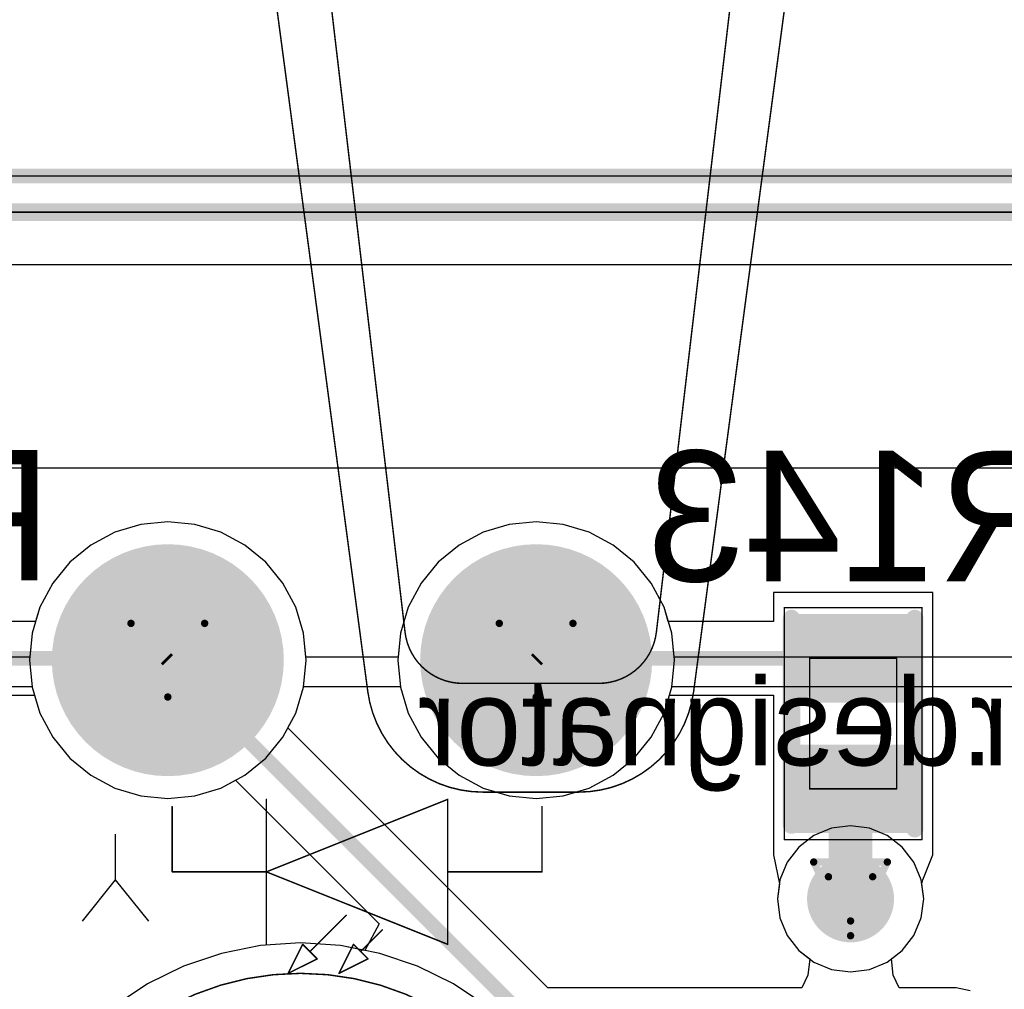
# Model space of a CAD drawing. Header units: millimetres. Extents: x 138 to 555, y 26 to 334.
# Tile 381 of 656: x 173.17 to 179.96, y 305.9 to 312.59. Entities that reach past the tile are written whole.
import ezdxf

# ---------------------------------------------------------------- set-up
doc = ezdxf.new("R2010")
doc.units = ezdxf.units.MM
for name, color, linetype in [('BottomLayer', 5, 'Continuous'), ('BottomOverlay', 54, 'Continuous'), ('BottomPaste', 16, 'Continuous'), ('BottomSolder', 6, 'Continuous'), ('DrillDrawing', 1, 'Continuous'), ('KeepOutLayer', 6, 'Continuous'), ('Mechanical21', 56, 'Continuous'), ('Mechanical27', 56, 'Continuous'), ('Mechanical30', 56, 'Continuous'), ('MidLayer1', 16, 'Continuous'), ('MidLayer2', 76, 'Continuous'), ('MidLayer3', 90, 'Continuous'), ('MidLayer4', 156, 'Continuous'), ('MultiLayer', 9, 'Continuous'), ('PadHoleLayer', 156, 'Continuous'), ('TopLayer', 1, 'Continuous'), ('TopOverlay', 2, 'Continuous'), ('TopSolder', 216, 'Continuous'), ('ViaHoleLayer', 16, 'Continuous')]:
    doc.layers.add(name, color=color, linetype=linetype)

# ---------------------------------------------------------------- blocks, each defined once
blk = doc.blocks.new('CON_SAMTEC_ERF8_030_070_L_DV_TR_MOD_B2123A_504')
at = {"layer": 'Mechanical27', "const_width": 0.00999998}
blk.add_lwpolyline([(-69.99999969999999, -20.00000064), (-69.99999969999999, 20.00000064)], dxfattribs=at)
at = {"layer": 'TopOverlay', "const_width": 0.11999976}
blk.add_lwpolyline([(-69.99999969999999, -20.00000064), (-69.99999969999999, 20.00000064)], dxfattribs=at)
blk = doc.blocks.new('R0402_B_727')
at = {"layer": 'BottomLayer'}
for points in [[(-0.7049973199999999, 0.3499993), (-0.7049973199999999, -0.3499993), (-0.19500088, 0.3499993), (-0.19500088, -0.3499993)], [(0.19500088, 0.3499993), (0.19500088, -0.3499993), (0.7049973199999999, 0.3499993), (0.7049973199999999, -0.3499993)]]:
    blk.add_solid(points, dxfattribs=at)
at = {"layer": 'BottomOverlay', "const_width": 0.11999976}
for points in [[(0.72499982, 0.42500042), (-0.72499982, 0.42500042)], [(0.7000011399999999, -0.42500042), (-0.72499982, -0.42500042)]]:
    blk.add_lwpolyline(points, dxfattribs=at)
at = {"layer": 'BottomOverlay', "const_width": 0.05999988}
for points in [[(-0.7549997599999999, 0.42500042, 1), (-0.69499988, 0.42500042, 1)], [(0.69499988, 0.42500042, 1), (0.7549997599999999, 0.42500042, 1)], [(-0.7549997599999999, -0.42500042, 1), (-0.69499988, -0.42500042, 1)], [(0.6700012, -0.42500042, 1), (0.73000108, -0.42500042, 1)]]:
    blk.add_lwpolyline(points, format="xyb", close=True, dxfattribs=at)
at = {"layer": 'BottomPaste'}
for points in [[(-0.7049973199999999, 0.3499993), (-0.7049973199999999, -0.3499993), (-0.19500088, 0.3499993), (-0.19500088, -0.3499993)], [(0.19500088, 0.3499993), (0.19500088, -0.3499993), (0.7049973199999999, 0.3499993), (0.7049973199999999, -0.3499993)]]:
    blk.add_solid(points, dxfattribs=at)
at = {"layer": 'BottomSolder'}
for points in [[(-0.7549972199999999, 0.3999992), (-0.7549972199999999, -0.3999992), (-0.14500098, 0.3999992), (-0.14500098, -0.3999992)], [(0.14500098, 0.3999992), (0.14500098, -0.3999992), (0.7549972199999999, 0.3999992), (0.7549972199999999, -0.3999992)]]:
    blk.add_solid(points, dxfattribs=at)
at = {"layer": 'Mechanical21', "const_width": 0.00999998}
for points in [[(-0.80000094, -0.47500032), (-0.80000094, 0.47500032)], [(0.80000094, 0.47500032), (-0.80000094, 0.47500032)], [(0.80000094, -0.47500032), (0.80000094, 0.47500032)], [(0.80000094, -0.47500032), (-0.80000094, -0.47500032)]]:
    blk.add_lwpolyline(points, dxfattribs=at)
at = {"layer": 'Mechanical21', "const_width": 0.00499872}
for points in [[(-0.8025002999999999, 0.47500032, 1), (-0.7975015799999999, 0.47500032, 1)], [(-0.8025002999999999, 0.47500032, 1), (-0.7975015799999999, 0.47500032, 1)], [(0.7975015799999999, 0.47500032, 1), (0.8025002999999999, 0.47500032, 1)], [(0.7975015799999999, 0.47500032, 1), (0.8025002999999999, 0.47500032, 1)], [(-0.8025002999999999, -0.47500032, 1), (-0.7975015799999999, -0.47500032, 1)], [(-0.8025002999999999, -0.47500032, 1), (-0.7975015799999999, -0.47500032, 1)], [(0.7975015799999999, -0.47500032, 1), (0.8025002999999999, -0.47500032, 1)], [(0.7975015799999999, -0.47500032, 1), (0.8025002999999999, -0.47500032, 1)]]:
    blk.add_lwpolyline(points, format="xyb", close=True, dxfattribs=at)
at = {"layer": 'Mechanical30', "const_width": 0.00999998}
for points in [[(0.4499991, 0.2999994), (-0.4499991, 0.2999994)], [(-0.4499991, -0.2999994), (-0.4499991, 0.2999994)], [(0.4499991, -0.2999994), (0.4499991, 0.2999994)], [(0.4499991, -0.2999994), (-0.4499991, -0.2999994)]]:
    blk.add_lwpolyline(points, dxfattribs=at)
at = {"layer": 'Mechanical30', "const_width": 0.00499872}
for points in [[(-0.45249846, 0.2999994, 1), (-0.44749974, 0.2999994, 1)], [(-0.45249846, 0.2999994, 1), (-0.44749974, 0.2999994, 1)], [(0.44749974, 0.2999994, 1), (0.45249846, 0.2999994, 1)], [(0.44749974, 0.2999994, 1), (0.45249846, 0.2999994, 1)], [(-0.45249846, -0.2999994, 1), (-0.44749974, -0.2999994, 1)], [(-0.45249846, -0.2999994, 1), (-0.44749974, -0.2999994, 1)], [(0.44749974, -0.2999994, 1), (0.45249846, -0.2999994, 1)], [(0.44749974, -0.2999994, 1), (0.45249846, -0.2999994, 1)]]:
    blk.add_lwpolyline(points, format="xyb", close=True, dxfattribs=at)
blk = doc.blocks.new('CON_RJ45_YD_48F_01GYDXNL_LED_P_806')
at = {"layer": 'BottomLayer', "const_width": 0.7499985}
for points in [[(3.71499892, 3.34000094, 1), (4.46499996, 3.34000094, 1)], [(6.254998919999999, 3.34000094, 1), (7.004999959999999, 3.34000094, 1)]]:
    blk.add_lwpolyline(points, format="xyb", close=True, dxfattribs=at)
at = {"layer": 'BottomSolder', "const_width": 0.7999984}
for points in [[(3.69000024, 3.34000094, 1), (4.48999864, 3.34000094, 1)], [(6.23000024, 3.34000094, 1), (7.02999864, 3.34000094, 1)]]:
    blk.add_lwpolyline(points, format="xyb", close=True, dxfattribs=at)
at = {"layer": 'Mechanical27'}
for p, q in [((6.76147746, 5.13993638), (6.98999872, 4.85428544)), ((7.21852252, 5.13993638), (6.98999872, 4.85428544)), ((6.98999872, 4.85428544), (6.98999872, 4.54006712))]:
    blk.add_line(p, q, dxfattribs=at)
at = {"layer": 'Mechanical27', "const_width": 0.00999998}
for points in [[(5.449999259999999, 5.49999916), (5.249999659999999, 5.39999936)], [(5.449999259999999, 5.49999916), (5.349999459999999, 5.29999956)], [(5.800001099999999, 5.49999916), (5.59999896, 5.39999936)], [(5.800001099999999, 5.49999916), (5.69999876, 5.29999956)], [(5.349999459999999, 5.29999956), (5.249999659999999, 5.39999936)], [(5.69999876, 5.29999956), (5.59999896, 5.39999936)], [(4.70000076, 5.29999956), (4.70000076, 4.29999902)], [(5.9500008, 4.80000056), (4.70000076, 5.29999956)], [(5.29999956, 5.349999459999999), (5.149999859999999, 5.19999976)], [(5.649998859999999, 5.349999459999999), (5.39999936, 5.09999996)], [(5.9500008, 5.29999956), (5.9500008, 4.29999902)], [(4.70000076, 4.80000056), (4.04999952, 4.80000056)], [(4.04999952, 4.80000056), (4.04999952, 4.34999892)], [(5.9500008, 4.80000056), (4.70000076, 4.29999902)], [(6.5999995, 4.80000056), (5.9500008, 4.80000056)], [(6.5999995, 4.80000056), (6.5999995, 4.34999892)], [(4.45814958, 4.24999912), (3.79685042, 4.24999912)], [(3.00383956, 3.55551994), (2.06499968, -3.50000062)], [(6.190000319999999, -3.50000062), (5.25116044, 3.55551994)], [(4.59686914, 3.50000062), (3.65813086, 3.50000062)], [(3.26087994, 3.14682124), (2.47750076, -3.50000062)], [(5.77749924, -3.50000062), (4.994120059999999, 3.14682124)], [(16.59999982, 0), (-16.59999982, 0)]]:
    blk.add_lwpolyline(points, dxfattribs=at)
at = {"layer": 'Mechanical27', "const_width": 0.00499872}
for points in [[(5.4474999, 5.49999916, 1), (5.45249862, 5.49999916, 1)], [(5.4474999, 5.49999916, 1), (5.45249862, 5.49999916, 1)], [(5.79750174, 5.49999916, 1), (5.80250046, 5.49999916, 1)], [(5.79750174, 5.49999916, 1), (5.80250046, 5.49999916, 1)], [(5.2475003, 5.39999936, 1), (5.25249902, 5.39999936, 1)], [(5.2475003, 5.39999936, 1), (5.25249902, 5.39999936, 1)], [(5.5974996, 5.39999936, 1), (5.60249832, 5.39999936, 1)], [(5.5974996, 5.39999936, 1), (5.60249832, 5.39999936, 1)], [(4.6975014, 5.29999956, 1), (4.70250012, 5.29999956, 1)], [(4.6975014, 5.29999956, 1), (4.70250012, 5.29999956, 1)], [(5.2975002, 5.349999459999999, 1), (5.30249892, 5.349999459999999, 1)], [(5.3475001, 5.29999956, 1), (5.35249882, 5.29999956, 1)], [(5.3475001, 5.29999956, 1), (5.35249882, 5.29999956, 1)], [(5.647499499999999, 5.349999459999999, 1), (5.65249822, 5.349999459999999, 1)], [(5.6974994, 5.29999956, 1), (5.70249812, 5.29999956, 1)], [(5.6974994, 5.29999956, 1), (5.70249812, 5.29999956, 1)], [(5.94750144, 5.29999956, 1), (5.95250016, 5.29999956, 1)], [(5.1475005, 5.19999976, 1), (5.152499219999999, 5.19999976, 1)], [(5.3975, 5.09999996, 1), (5.40249872, 5.09999996, 1)], [(4.047500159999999, 4.80000056, 1), (4.05249888, 4.80000056, 1)], [(4.047500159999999, 4.80000056, 1), (4.05249888, 4.80000056, 1)], [(4.6975014, 4.80000056, 1), (4.70250012, 4.80000056, 1)], [(5.94750144, 4.80000056, 1), (5.95250016, 4.80000056, 1)], [(5.94750144, 4.80000056, 1), (5.95250016, 4.80000056, 1)], [(5.94750144, 4.80000056, 1), (5.95250016, 4.80000056, 1)], [(6.597500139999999, 4.80000056, 1), (6.60249886, 4.80000056, 1)], [(6.597500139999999, 4.80000056, 1), (6.60249886, 4.80000056, 1)], [(4.047500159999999, 4.34999892, 1), (4.05249888, 4.34999892, 1)], [(6.597500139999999, 4.34999892, 1), (6.60249886, 4.34999892, 1)], [(4.6975014, 4.29999902, 1), (4.70250012, 4.29999902, 1)], [(4.6975014, 4.29999902, 1), (4.70250012, 4.29999902, 1)], [(5.94750144, 4.29999902, 1), (5.95250016, 4.29999902, 1)], [(3.79435106, 4.25000166, 1), (3.79934978, 4.25000166, 1)], [(3.79435106, 4.24999912, 1), (3.79934978, 4.24999912, 1)], [(4.45565022, 4.24999912, 1), (4.46064894, 4.24999912, 1)], [(4.45565276, 4.25000166, 1), (4.46065148, 4.25000166, 1)], [(3.0013402, 3.55551994, 1), (3.00633892, 3.55551994, 1)], [(3.0013783, 3.55580696, 1), (3.00637702, 3.55580696, 1)], [(5.24862552, 3.55580696, 1), (5.25362424, 3.55580696, 1)], [(5.24866108, 3.55551994, 1), (5.253659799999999, 3.55551994, 1)], [(3.65562896, 3.49999808, 1), (3.66062768, 3.49999808, 1)], [(3.6556315, 3.50000062, 1), (3.66063022, 3.50000062, 1)], [(4.59436978, 3.50000062, 1), (4.5993685, 3.50000062, 1)], [(4.59436978, 3.49999808, 1), (4.5993685, 3.49999808, 1)], [(3.25836026, 3.1466663, 1), (3.26335898, 3.1466663, 1)], [(3.25838058, 3.14682124, 1), (3.2633793, 3.14682124, 1)], [(4.991620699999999, 3.14682124, 1), (4.99661942, 3.14682124, 1)], [(4.99163848, 3.1466663, 1), (4.996637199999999, 3.1466663, 1)]]:
    blk.add_lwpolyline(points, format="xyb", close=True, dxfattribs=at)
at = {"layer": 'Mechanical27', "const_width": 0.00999998}
for points in [[(3.00387766, 3.55580696, -0.3758752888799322), (3.79685042, 4.25000166)], [(4.458152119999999, 4.25000166, -0.3758752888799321), (5.25112488, 3.55580696)], [(3.26085962, 3.1466663, -0.3803637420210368), (3.65812832, 3.49999808)], [(4.59686914, 3.49999808, -0.380363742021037), (4.99413784, 3.1466663)]]:
    blk.add_lwpolyline(points, format="xyb", dxfattribs=at)
at = {"layer": 'MidLayer1', "const_width": 0.7499985}
for points in [[(3.71499892, 3.34000094, 1), (4.46499996, 3.34000094, 1)], [(6.254998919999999, 3.34000094, 1), (7.004999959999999, 3.34000094, 1)]]:
    blk.add_lwpolyline(points, format="xyb", close=True, dxfattribs=at)
at = {"layer": 'MidLayer2', "const_width": 0.7499985}
for points in [[(3.71499892, 3.34000094, 1), (4.46499996, 3.34000094, 1)], [(6.254998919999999, 3.34000094, 1), (7.004999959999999, 3.34000094, 1)]]:
    blk.add_lwpolyline(points, format="xyb", close=True, dxfattribs=at)
at = {"layer": 'MidLayer3', "const_width": 0.7499985}
for points in [[(3.71499892, 3.34000094, 1), (4.46499996, 3.34000094, 1)], [(6.254998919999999, 3.34000094, 1), (7.004999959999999, 3.34000094, 1)]]:
    blk.add_lwpolyline(points, format="xyb", close=True, dxfattribs=at)
at = {"layer": 'MidLayer4', "const_width": 0.7499985}
for points in [[(3.71499892, 3.34000094, 1), (4.46499996, 3.34000094, 1)], [(6.254998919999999, 3.34000094, 1), (7.004999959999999, 3.34000094, 1)]]:
    blk.add_lwpolyline(points, format="xyb", close=True, dxfattribs=at)
at = {"layer": 'MultiLayer'}
for points, const_width in [([(7.61499874, 7.400000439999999, 1), (3.81500126, 7.400000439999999, 1)], 0.00999998), ([(3.71499892, 3.34000094, 1), (4.46499996, 3.34000094, 1)], 0.7499985), ([(6.254998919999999, 3.34000094, 1), (7.004999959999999, 3.34000094, 1)], 0.7499985)]:
    blk.add_lwpolyline(points, format="xyb", close=True, dxfattribs=dict(at, const_width=const_width))
at = {"layer": 'PadHoleLayer', "const_width": 0.499999}
for points in [[(3.83999994, 3.34000094, 1), (4.33999894, 3.34000094, 1)], [(6.379999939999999, 3.34000094, 1), (6.879998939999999, 3.34000094, 1)]]:
    blk.add_lwpolyline(points, format="xyb", close=True, dxfattribs=at)
at = {"layer": 'TopLayer', "const_width": 0.7499985}
for points in [[(3.71499892, 3.34000094, 1), (4.46499996, 3.34000094, 1)], [(6.254998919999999, 3.34000094, 1), (7.004999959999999, 3.34000094, 1)]]:
    blk.add_lwpolyline(points, format="xyb", close=True, dxfattribs=at)
at = {"layer": 'TopSolder', "const_width": 0.7999984}
for points in [[(3.69000024, 3.34000094, 1), (4.48999864, 3.34000094, 1)], [(6.23000024, 3.34000094, 1), (7.02999864, 3.34000094, 1)]]:
    blk.add_lwpolyline(points, format="xyb", close=True, dxfattribs=at)

msp = doc.modelspace()

# ---------------------------------------------------------------- linework, layer by layer
at = {"layer": 'BottomLayer'}
for p, q in [((161.43219682, 310.89564694), (260.49143736, 310.89564694)), ((174.004224, 309.10364138), (173.82514892, 309.0493184)), ((174.1904568, 309.12198272), (174.004224, 309.10364138)), ((174.3766896, 309.10364138), (174.1904568, 309.12198272)), ((174.55576468, 309.0493184), (174.3766896, 309.10364138)), ((176.544224, 309.10364138), (176.36514892, 309.0493184)), ((176.7304568, 309.12198272), (176.544224, 309.10364138)), ((176.9166896, 309.10364138), (176.7304568, 309.12198272)), ((177.09576468, 309.0493184), (176.9166896, 309.10364138)), ((173.82514892, 309.0493184), (173.66011242, 308.9611042)), ((174.72080118, 308.9611042), (174.55576468, 309.0493184)), ((176.36514892, 309.0493184), (176.20011242, 308.9611042)), ((177.26080118, 308.9611042), (177.09576468, 309.0493184)), ((173.66011242, 308.9611042), (173.51545688, 308.84238714)), ((174.86545672, 308.84238714), (174.72080118, 308.9611042)), ((176.20011242, 308.9611042), (176.05545688, 308.84238714)), ((177.40545672, 308.84238714), (177.26080118, 308.9611042)), ((173.51545688, 308.84238714), (173.39673982, 308.6977316)), ((174.98417378, 308.6977316), (174.86545672, 308.84238714)), ((176.05545688, 308.84238714), (175.93673982, 308.6977316)), ((177.52417378, 308.6977316), (177.40545672, 308.84238714)), ((173.39673982, 308.6977316), (173.30852562, 308.5326951)), ((175.07238798, 308.5326951), (174.98417378, 308.6977316)), ((175.93673982, 308.6977316), (175.84852562, 308.5326951)), ((177.61238798, 308.5326951), (177.52417378, 308.6977316)), ((179.46648638, 308.63511552), (178.36648858, 308.63511552)), ((178.36648858, 308.63511552), (178.36648858, 308.43500162)), ((179.46648638, 307.72511988), (179.46648638, 308.63511552)), ((173.30852562, 308.5326951), (173.27889906, 308.43502956)), ((175.12671096, 308.35362002), (175.07238798, 308.5326951)), ((175.84852562, 308.5326951), (175.79420264, 308.35362002)), ((177.6420247, 308.43500162), (177.61238798, 308.5326951)), ((173.27889906, 308.43502956), (172.65590056, 308.43502956)), ((178.36648858, 308.43500162), (177.6420247, 308.43500162)), ((175.1450523, 308.16738722), (175.12671096, 308.35362002)), ((175.79420264, 308.35362002), (175.7758613, 308.16738722)), ((175.12671096, 307.98115442), (175.1450523, 308.16738722)), ((175.7758613, 308.16738722), (175.79420264, 307.98115442)), ((175.07238798, 307.80207934), (175.12671096, 307.98115442)), ((175.79420264, 307.98115442), (175.84852562, 307.80207934)), ((172.65590056, 307.92523632), (173.27116476, 307.92523632)), ((173.27116476, 307.92523632), (173.30852562, 307.80207934)), ((177.61238798, 307.80207934), (177.64973868, 307.92520838)), ((177.64973868, 307.92520838), (178.36648858, 307.92520838)), ((178.36648858, 307.92520838), (178.36648858, 306.82512422)), ((173.30852562, 307.80207934), (173.39673982, 307.63704284)), ((175.01800658, 307.7003371), (175.07238798, 307.80207934)), ((175.84852562, 307.80207934), (175.93673982, 307.63704284)), ((177.52417378, 307.63704284), (177.61238798, 307.80207934)), ((176.81135834, 305.90698534), (175.01800658, 307.7003371)), ((179.46648638, 306.8251293), (179.46648638, 307.72511988)), ((173.39673982, 307.63704284), (173.51545688, 307.4923873)), ((175.93673982, 307.63704284), (176.05545688, 307.4923873)), ((177.40545672, 307.4923873), (177.52417378, 307.63704284)), ((173.51545688, 307.4923873), (173.66011242, 307.37367024)), ((176.05545688, 307.4923873), (176.20011242, 307.37367024)), ((177.26080118, 307.37367024), (177.40545672, 307.4923873)), ((173.66011242, 307.37367024), (173.82514892, 307.28545604)), ((174.55576468, 307.28545604), (174.65753486, 307.33985522)), ((174.65753486, 307.33985522), (175.64770814, 306.34968194)), ((176.20011242, 307.37367024), (176.36514892, 307.28545604)), ((177.09576468, 307.28545604), (177.26080118, 307.37367024)), ((173.82514892, 307.28545604), (174.004224, 307.23113306)), ((174.3766896, 307.23113306), (174.55576468, 307.28545604)), ((176.36514892, 307.28545604), (176.544224, 307.23113306)), ((176.9166896, 307.23113306), (177.09576468, 307.28545604)), ((174.004224, 307.23113306), (174.1904568, 307.21279172)), ((174.1904568, 307.21279172), (174.3766896, 307.23113306)), ((176.544224, 307.23113306), (176.7304568, 307.21279172)), ((176.7304568, 307.21279172), (176.9166896, 307.23113306)), ((178.36648858, 306.82512422), (178.36648604, 306.82512168)), ((178.36648604, 306.82512168), (178.40800488, 306.62511954)), ((179.39751268, 306.65150252), (179.46648892, 306.82512168)), ((179.46649146, 306.82512676), (179.46648638, 306.8251293)), ((179.46648892, 306.82512168), (179.46649146, 306.82512676)), ((179.38923228, 306.62511954), (179.39751268, 306.65150252)), ((178.40800488, 306.62511954), (178.39430412, 306.5210532)), ((179.40293304, 306.5210532), (179.38923228, 306.62511954)), ((178.39430412, 306.5210532), (178.41148722, 306.39052768)), ((179.38574994, 306.39052768), (179.40293304, 306.5210532)), ((178.41148722, 306.39052768), (178.46187066, 306.26889724)), ((179.3353665, 306.26889724), (179.38574994, 306.39052768)), ((175.64770814, 306.34968194), (175.54918662, 306.16536176)), ((178.46187066, 306.26889724), (178.54201528, 306.1644499)), ((179.25522188, 306.1644499), (179.3353665, 306.26889724)), ((174.83011008, 306.1988542), (174.55947308, 306.14502144)), ((175.10545624, 306.2169009), (174.83011008, 306.1988542)), ((175.3808024, 306.1988542), (175.10545624, 306.2169009)), ((175.54918662, 306.16536176), (175.3808024, 306.1988542)), ((174.55947308, 306.14502144), (174.29818074, 306.05632464)), ((178.54201528, 306.1644499), (178.6169021, 306.10698494)), ((178.6169021, 306.10698494), (178.60428084, 305.99526304)), ((179.18033506, 306.10698494), (179.25522188, 306.1644499)), ((179.19295632, 305.99526304), (179.18033506, 306.10698494)), ((174.29818074, 306.05632464), (174.05070092, 305.93428018)), ((178.60428084, 305.99526304), (178.56246482, 305.90698534)), ((179.23477234, 305.90698534), (179.19295632, 305.99526304)), ((174.05070092, 305.93428018), (173.82126526, 305.78097594)), ((178.56246482, 305.90698534), (176.81135834, 305.90698534)), ((179.6265648, 305.90698534), (179.23477234, 305.90698534)), ((179.72411096, 305.88758228), (179.6265648, 305.90698534))]:
    msp.add_line(p, q, dxfattribs=at)
for points, const_width in [([(172.10592452, 308.18013294), (174.17773394, 308.18013294)], 0.0999998), ([(174.17773394, 308.18013294), (174.19047712, 308.16738976)], 0.0999998), ([(174.19047712, 308.16738976), (176.70577816, 305.65208872)], 0.0999998), ([(176.73047712, 308.16738976), (176.74319236, 308.180105)], 0.0999998), ([(176.74319236, 308.180105), (178.91648494, 308.180105)], 0.0999998), ([(178.88744766, 307.24607588), (178.91899446, 307.27762268)], 0.2999994), ([(178.88744766, 307.24607588), (178.89861858, 307.23490496)], 0.2999994), ([(178.91648494, 307.2801322), (178.91899446, 307.27762268)], 0.2999994), ([(178.89861858, 306.5210532), (178.89861858, 307.23490496)], 0.2999994)]:
    msp.add_lwpolyline(points, dxfattribs=dict(at, const_width=const_width))
for points, const_width in [([(174.15273526, 308.18013294, 1), (174.20273262, 308.18013294, 1)], 0.0499999), ([(174.15273526, 308.18013294, 1), (174.20273262, 308.18013294, 1)], 0.0499999), ([(174.16547844, 308.16738976, 1), (174.2154758, 308.16738976, 1)], 0.0499999), ([(174.16547844, 308.16738976, 1), (174.2154758, 308.16738976, 1)], 0.0499999), ([(176.70547844, 308.16738976, 1), (176.7554758, 308.16738976, 1)], 0.0499999), ([(176.71819368, 308.180105, 1), (176.76819104, 308.180105, 1)], 0.0499999), ([(176.71819368, 308.180105, 1), (176.76819104, 308.180105, 1)], 0.0499999), ([(178.89148626, 308.180105, 1), (178.94148362, 308.180105, 1)], 0.0499999), ([(178.81244908, 307.24607588, 1), (178.96244624, 307.24607588, 1)], 0.1499997), ([(178.81244908, 307.24607588, 1), (178.96244624, 307.24607588, 1)], 0.1499997), ([(178.84148636, 307.2801322, 1), (178.99148352, 307.2801322, 1)], 0.1499997), ([(178.84399588, 307.27762268, 1), (178.99399304, 307.27762268, 1)], 0.1499997), ([(178.84399588, 307.27762268, 1), (178.99399304, 307.27762268, 1)], 0.1499997), ([(178.82362, 307.23490496, 1), (178.97361716, 307.23490496, 1)], 0.1499997), ([(178.82362, 307.23490496, 1), (178.97361716, 307.23490496, 1)], 0.1499997), ([(178.74861888, 306.5210532, 1), (179.04861828, 306.5210532, 1)], 0.2999994), ([(178.82362, 306.5210532, 1), (178.97361716, 306.5210532, 1)], 0.1499997)]:
    msp.add_lwpolyline(points, format="xyb", close=True, dxfattribs=dict(at, const_width=const_width))
at = {"layer": 'DrillDrawing'}
for points, const_width in [([(160.8204556, 311.50738816), (368.82045616, 311.50738816)], 0.0999998), ([(173.9364568, 308.42138722), (174.4444568, 308.42138722)], 0.0508), ([(173.9364568, 308.42138722), (174.1904568, 307.91338722)], 0.0508), ([(174.1904568, 307.91338722), (174.4444568, 308.42138722)], 0.0508), ([(176.4764568, 308.42138722), (176.9844568, 308.42138722)], 0.0508), ([(176.4764568, 308.42138722), (176.7304568, 307.91338722)], 0.0508), ([(176.7304568, 307.91338722), (176.9844568, 308.42138722)], 0.0508), ([(178.64461858, 306.7750532), (179.15261858, 306.7750532)], 0.0508), ([(178.64461858, 306.7750532), (178.89861858, 306.2670532)], 0.0508), ([(178.89861858, 306.2670532), (179.15261858, 306.7750532)], 0.0508), ([(178.74621858, 306.6734532), (179.05101858, 306.6734532)], 0.0508), ([(178.74621858, 306.6734532), (178.89861858, 306.3686532)], 0.0508), ([(178.89861858, 306.3686532), (179.05101858, 306.6734532)], 0.0508)]:
    msp.add_lwpolyline(points, dxfattribs=dict(at, const_width=const_width))
at = {"layer": 'DrillDrawing', "const_width": 0.0254}
for points in [[(173.9237568, 308.42138722, 1), (173.9491568, 308.42138722, 1)], [(173.9237568, 308.42138722, 1), (173.9491568, 308.42138722, 1)], [(174.4317568, 308.42138722, 1), (174.4571568, 308.42138722, 1)], [(174.4317568, 308.42138722, 1), (174.4571568, 308.42138722, 1)], [(176.4637568, 308.42138722, 1), (176.4891568, 308.42138722, 1)], [(176.4637568, 308.42138722, 1), (176.4891568, 308.42138722, 1)], [(176.9717568, 308.42138722, 1), (176.9971568, 308.42138722, 1)], [(176.9717568, 308.42138722, 1), (176.9971568, 308.42138722, 1)], [(174.1777568, 307.91338722, 1), (174.2031568, 307.91338722, 1)], [(174.1777568, 307.91338722, 1), (174.2031568, 307.91338722, 1)], [(176.7177568, 307.91338722, 1), (176.7431568, 307.91338722, 1)], [(176.7177568, 307.91338722, 1), (176.7431568, 307.91338722, 1)], [(178.63191858, 306.7750532, 1), (178.65731858, 306.7750532, 1)], [(178.63191858, 306.7750532, 1), (178.65731858, 306.7750532, 1)], [(179.13991858, 306.7750532, 1), (179.16531858, 306.7750532, 1)], [(179.13991858, 306.7750532, 1), (179.16531858, 306.7750532, 1)], [(178.73351858, 306.6734532, 1), (178.75891858, 306.6734532, 1)], [(178.73351858, 306.6734532, 1), (178.75891858, 306.6734532, 1)], [(179.03831858, 306.6734532, 1), (179.06371858, 306.6734532, 1)], [(179.03831858, 306.6734532, 1), (179.06371858, 306.6734532, 1)], [(178.88591858, 306.3686532, 1), (178.91131858, 306.3686532, 1)], [(178.88591858, 306.3686532, 1), (178.91131858, 306.3686532, 1)], [(178.88591858, 306.2670532, 1), (178.91131858, 306.2670532, 1)], [(178.88591858, 306.2670532, 1), (178.91131858, 306.2670532, 1)]]:
    msp.add_lwpolyline(points, format="xyb", close=True, dxfattribs=at)
at = {"layer": 'KeepOutLayer', "const_width": 0.0999998}
msp.add_lwpolyline([(160.8204556, 311.50738816), (368.82045616, 311.50738816)], dxfattribs=at)
at = {"layer": 'Mechanical27', "const_width": 0.0999998}
msp.add_lwpolyline([(160.8204556, 311.50738816), (368.82045616, 311.50738816)], dxfattribs=at)
at = {"layer": 'Mechanical30', "const_width": 0.0999998}
msp.add_lwpolyline([(160.8204556, 311.50738816), (368.82045616, 311.50738816)], dxfattribs=at)
at = {"layer": 'MidLayer1', "const_width": 0.2999994}
msp.add_lwpolyline([(178.74861888, 306.5210532, 1), (179.04861828, 306.5210532, 1)], format="xyb", close=True, dxfattribs=at)
at = {"layer": 'MidLayer2'}
for p, q in [((161.43219682, 310.89564694), (260.49143736, 310.89564694)), ((174.004224, 309.10364138), (173.82514892, 309.0493184)), ((174.1904568, 309.12198272), (174.004224, 309.10364138)), ((174.3766896, 309.10364138), (174.1904568, 309.12198272)), ((174.55576468, 309.0493184), (174.3766896, 309.10364138)), ((176.544224, 309.10364138), (176.36514892, 309.0493184)), ((176.7304568, 309.12198272), (176.544224, 309.10364138)), ((176.9166896, 309.10364138), (176.7304568, 309.12198272)), ((177.09576468, 309.0493184), (176.9166896, 309.10364138)), ((173.82514892, 309.0493184), (173.66011242, 308.9611042)), ((174.72080118, 308.9611042), (174.55576468, 309.0493184)), ((176.36514892, 309.0493184), (176.20011242, 308.9611042)), ((177.26080118, 308.9611042), (177.09576468, 309.0493184)), ((173.66011242, 308.9611042), (173.51545688, 308.84238714)), ((174.86545672, 308.84238714), (174.72080118, 308.9611042)), ((176.20011242, 308.9611042), (176.05545688, 308.84238714)), ((177.40545672, 308.84238714), (177.26080118, 308.9611042)), ((173.51545688, 308.84238714), (173.39673982, 308.6977316)), ((174.98417378, 308.6977316), (174.86545672, 308.84238714)), ((176.05545688, 308.84238714), (175.93673982, 308.6977316)), ((177.52417378, 308.6977316), (177.40545672, 308.84238714)), ((173.39673982, 308.6977316), (173.30852562, 308.5326951)), ((175.07238798, 308.5326951), (174.98417378, 308.6977316)), ((175.93673982, 308.6977316), (175.84852562, 308.5326951)), ((177.61238798, 308.5326951), (177.52417378, 308.6977316)), ((173.30852562, 308.5326951), (173.25420264, 308.35362002)), ((175.12671096, 308.35362002), (175.07238798, 308.5326951)), ((175.84852562, 308.5326951), (175.79420264, 308.35362002)), ((177.66671096, 308.35362002), (177.61238798, 308.5326951)), ((173.25420264, 308.35362002), (173.2358613, 308.16738722)), ((175.1450523, 308.16738722), (175.12671096, 308.35362002)), ((175.79420264, 308.35362002), (175.7758613, 308.16738722)), ((177.6850523, 308.16738722), (177.66671096, 308.35362002)), ((173.2358613, 308.16738722), (173.25420264, 307.98115442)), ((175.12671096, 307.98115442), (175.1450523, 308.16738722)), ((175.7758613, 308.16738722), (175.79420264, 307.98115442)), ((177.66671096, 307.98115442), (177.6850523, 308.16738722)), ((173.25420264, 307.98115442), (173.30852562, 307.80207934)), ((175.07238798, 307.80207934), (175.12671096, 307.98115442)), ((175.79420264, 307.98115442), (175.84852562, 307.80207934)), ((177.61238798, 307.80207934), (177.66671096, 307.98115442)), ((173.30852562, 307.80207934), (173.39673982, 307.63704284)), ((174.98417378, 307.63704284), (175.07238798, 307.80207934)), ((175.84852562, 307.80207934), (175.93673982, 307.63704284)), ((177.52417378, 307.63704284), (177.61238798, 307.80207934)), ((173.39673982, 307.63704284), (173.51545688, 307.4923873)), ((174.86545672, 307.4923873), (174.98417378, 307.63704284)), ((175.93673982, 307.63704284), (176.05545688, 307.4923873)), ((177.40545672, 307.4923873), (177.52417378, 307.63704284)), ((173.51545688, 307.4923873), (173.66011242, 307.37367024)), ((174.72080118, 307.37367024), (174.86545672, 307.4923873)), ((176.05545688, 307.4923873), (176.20011242, 307.37367024)), ((177.26080118, 307.37367024), (177.40545672, 307.4923873)), ((173.66011242, 307.37367024), (173.82514892, 307.28545604)), ((174.55576468, 307.28545604), (174.72080118, 307.37367024)), ((176.20011242, 307.37367024), (176.36514892, 307.28545604)), ((177.09576468, 307.28545604), (177.26080118, 307.37367024)), ((173.82514892, 307.28545604), (174.004224, 307.23113306)), ((174.3766896, 307.23113306), (174.55576468, 307.28545604)), ((176.36514892, 307.28545604), (176.544224, 307.23113306)), ((176.9166896, 307.23113306), (177.09576468, 307.28545604)), ((174.004224, 307.23113306), (174.1904568, 307.21279172)), ((174.1904568, 307.21279172), (174.3766896, 307.23113306)), ((176.544224, 307.23113306), (176.7304568, 307.21279172)), ((176.7304568, 307.21279172), (176.9166896, 307.23113306)), ((178.76809306, 307.00818456), (178.64646008, 306.95780112)), ((178.89861858, 307.02536766), (178.76809306, 307.00818456)), ((179.0291441, 307.00818456), (178.89861858, 307.02536766)), ((179.15077708, 306.95780112), (179.0291441, 307.00818456)), ((178.64646008, 306.95780112), (178.54201528, 306.8776565)), ((179.25522188, 306.8776565), (179.15077708, 306.95780112)), ((178.54201528, 306.8776565), (178.46187066, 306.77320916)), ((179.3353665, 306.77320916), (179.25522188, 306.8776565)), ((178.46187066, 306.77320916), (178.41148722, 306.65157872)), ((179.38574994, 306.65157872), (179.3353665, 306.77320916)), ((178.41148722, 306.65157872), (178.39430412, 306.5210532)), ((179.40293304, 306.5210532), (179.38574994, 306.65157872)), ((178.39430412, 306.5210532), (178.41148722, 306.39052768)), ((179.38574994, 306.39052768), (179.40293304, 306.5210532)), ((178.41148722, 306.39052768), (178.46187066, 306.26889724)), ((179.3353665, 306.26889724), (179.38574994, 306.39052768)), ((178.46187066, 306.26889724), (178.54201528, 306.1644499)), ((179.25522188, 306.1644499), (179.3353665, 306.26889724)), ((174.83011008, 306.1988542), (174.55947308, 306.14502144)), ((175.10545624, 306.2169009), (174.83011008, 306.1988542)), ((175.3808024, 306.1988542), (175.10545624, 306.2169009)), ((175.6514394, 306.14502144), (175.3808024, 306.1988542)), ((174.55947308, 306.14502144), (174.29818074, 306.05632464)), ((175.91273174, 306.05632464), (175.6514394, 306.14502144)), ((178.54201528, 306.1644499), (178.64646008, 306.08430528)), ((179.15077708, 306.08430528), (179.25522188, 306.1644499)), ((174.29818074, 306.05632464), (174.05070092, 305.93428018)), ((176.16021156, 305.93428018), (175.91273174, 306.05632464)), ((178.64646008, 306.08430528), (178.76809306, 306.03392184)), ((178.76809306, 306.03392184), (178.89861858, 306.01673874)), ((178.89861858, 306.01673874), (179.0291441, 306.03392184)), ((179.0291441, 306.03392184), (179.15077708, 306.08430528)), ((174.05070092, 305.93428018), (173.82126526, 305.78097594)), ((176.38964722, 305.78097594), (176.16021156, 305.93428018))]:
    msp.add_line(p, q, dxfattribs=at)
at = {"layer": 'MidLayer2', "const_width": 0.2999994}
msp.add_lwpolyline([(178.74861888, 306.5210532, 1), (179.04861828, 306.5210532, 1)], format="xyb", close=True, dxfattribs=at)
at = {"layer": 'MidLayer3'}
for p, q in [((161.43219682, 310.89564694), (260.59816816, 310.89564694)), ((174.004224, 309.10364138), (173.82514892, 309.0493184)), ((174.1904568, 309.12198272), (174.004224, 309.10364138)), ((174.3766896, 309.10364138), (174.1904568, 309.12198272)), ((174.55576468, 309.0493184), (174.3766896, 309.10364138)), ((176.544224, 309.10364138), (176.36514892, 309.0493184)), ((176.7304568, 309.12198272), (176.544224, 309.10364138)), ((176.9166896, 309.10364138), (176.7304568, 309.12198272)), ((177.09576468, 309.0493184), (176.9166896, 309.10364138)), ((173.82514892, 309.0493184), (173.66011242, 308.9611042)), ((174.72080118, 308.9611042), (174.55576468, 309.0493184)), ((176.36514892, 309.0493184), (176.20011242, 308.9611042)), ((177.26080118, 308.9611042), (177.09576468, 309.0493184)), ((173.66011242, 308.9611042), (173.51545688, 308.84238714)), ((174.86545672, 308.84238714), (174.72080118, 308.9611042)), ((176.20011242, 308.9611042), (176.05545688, 308.84238714)), ((177.40545672, 308.84238714), (177.26080118, 308.9611042)), ((173.51545688, 308.84238714), (173.39673982, 308.6977316)), ((174.98417378, 308.6977316), (174.86545672, 308.84238714)), ((176.05545688, 308.84238714), (175.93673982, 308.6977316)), ((177.52417378, 308.6977316), (177.40545672, 308.84238714)), ((173.39673982, 308.6977316), (173.30852562, 308.5326951)), ((175.07238798, 308.5326951), (174.98417378, 308.6977316)), ((175.93673982, 308.6977316), (175.84852562, 308.5326951)), ((177.61238798, 308.5326951), (177.52417378, 308.6977316)), ((173.30852562, 308.5326951), (173.25420264, 308.35362002)), ((175.12671096, 308.35362002), (175.07238798, 308.5326951)), ((175.84852562, 308.5326951), (175.79420264, 308.35362002)), ((177.66671096, 308.35362002), (177.61238798, 308.5326951)), ((173.25420264, 308.35362002), (173.2358613, 308.16738722)), ((175.1450523, 308.16738722), (175.12671096, 308.35362002)), ((175.79420264, 308.35362002), (175.7758613, 308.16738722)), ((177.6850523, 308.16738722), (177.66671096, 308.35362002)), ((173.2358613, 308.16738722), (173.25420264, 307.98115442)), ((175.12671096, 307.98115442), (175.1450523, 308.16738722)), ((175.7758613, 308.16738722), (175.79420264, 307.98115442)), ((177.66671096, 307.98115442), (177.6850523, 308.16738722)), ((173.25420264, 307.98115442), (173.30852562, 307.80207934)), ((175.07238798, 307.80207934), (175.12671096, 307.98115442)), ((175.79420264, 307.98115442), (175.84852562, 307.80207934)), ((177.61238798, 307.80207934), (177.66671096, 307.98115442)), ((173.30852562, 307.80207934), (173.39673982, 307.63704284)), ((174.98417378, 307.63704284), (175.07238798, 307.80207934)), ((175.84852562, 307.80207934), (175.93673982, 307.63704284)), ((177.52417378, 307.63704284), (177.61238798, 307.80207934)), ((173.39673982, 307.63704284), (173.51545688, 307.4923873)), ((174.86545672, 307.4923873), (174.98417378, 307.63704284)), ((175.93673982, 307.63704284), (176.05545688, 307.4923873)), ((177.40545672, 307.4923873), (177.52417378, 307.63704284)), ((173.51545688, 307.4923873), (173.66011242, 307.37367024)), ((174.72080118, 307.37367024), (174.86545672, 307.4923873)), ((176.05545688, 307.4923873), (176.20011242, 307.37367024)), ((177.26080118, 307.37367024), (177.40545672, 307.4923873)), ((173.66011242, 307.37367024), (173.82514892, 307.28545604)), ((174.55576468, 307.28545604), (174.72080118, 307.37367024)), ((176.20011242, 307.37367024), (176.36514892, 307.28545604)), ((177.09576468, 307.28545604), (177.26080118, 307.37367024)), ((173.82514892, 307.28545604), (174.004224, 307.23113306)), ((174.3766896, 307.23113306), (174.55576468, 307.28545604)), ((176.36514892, 307.28545604), (176.544224, 307.23113306)), ((176.9166896, 307.23113306), (177.09576468, 307.28545604)), ((174.004224, 307.23113306), (174.1904568, 307.21279172)), ((174.1904568, 307.21279172), (174.3766896, 307.23113306)), ((176.544224, 307.23113306), (176.7304568, 307.21279172)), ((176.7304568, 307.21279172), (176.9166896, 307.23113306)), ((178.76809306, 307.00818456), (178.64646008, 306.95780112)), ((178.89861858, 307.02536766), (178.76809306, 307.00818456)), ((179.0291441, 307.00818456), (178.89861858, 307.02536766)), ((179.15077708, 306.95780112), (179.0291441, 307.00818456)), ((178.64646008, 306.95780112), (178.54201528, 306.8776565)), ((179.25522188, 306.8776565), (179.15077708, 306.95780112)), ((178.54201528, 306.8776565), (178.46187066, 306.77320916)), ((179.3353665, 306.77320916), (179.25522188, 306.8776565)), ((178.46187066, 306.77320916), (178.41148722, 306.65157872)), ((179.38574994, 306.65157872), (179.3353665, 306.77320916)), ((178.41148722, 306.65157872), (178.39430412, 306.5210532)), ((179.40293304, 306.5210532), (179.38574994, 306.65157872)), ((178.39430412, 306.5210532), (178.41148722, 306.39052768)), ((179.38574994, 306.39052768), (179.40293304, 306.5210532)), ((178.41148722, 306.39052768), (178.46187066, 306.26889724)), ((179.3353665, 306.26889724), (179.38574994, 306.39052768)), ((178.46187066, 306.26889724), (178.54201528, 306.1644499)), ((179.25522188, 306.1644499), (179.3353665, 306.26889724)), ((174.83011008, 306.1988542), (174.55947308, 306.14502144)), ((175.10545624, 306.2169009), (174.83011008, 306.1988542)), ((175.3808024, 306.1988542), (175.10545624, 306.2169009)), ((175.6514394, 306.14502144), (175.3808024, 306.1988542)), ((174.55947308, 306.14502144), (174.29818074, 306.05632464)), ((175.91273174, 306.05632464), (175.6514394, 306.14502144)), ((178.54201528, 306.1644499), (178.64646008, 306.08430528)), ((179.15077708, 306.08430528), (179.25522188, 306.1644499)), ((174.29818074, 306.05632464), (174.05070092, 305.93428018)), ((176.16021156, 305.93428018), (175.91273174, 306.05632464)), ((178.64646008, 306.08430528), (178.76809306, 306.03392184)), ((178.76809306, 306.03392184), (178.89861858, 306.01673874)), ((178.89861858, 306.01673874), (179.0291441, 306.03392184)), ((179.0291441, 306.03392184), (179.15077708, 306.08430528)), ((174.05070092, 305.93428018), (173.82126526, 305.78097594)), ((176.38964722, 305.78097594), (176.16021156, 305.93428018))]:
    msp.add_line(p, q, dxfattribs=at)
at = {"layer": 'MidLayer3', "const_width": 0.2999994}
msp.add_lwpolyline([(178.74861888, 306.5210532, 1), (179.04861828, 306.5210532, 1)], format="xyb", close=True, dxfattribs=at)
at = {"layer": 'MidLayer4'}
for p, q in [((163.8130836, 309.49314784), (260.39547362, 309.49314784)), ((174.004224, 309.10364138), (173.82514892, 309.0493184)), ((174.1904568, 309.12198272), (174.004224, 309.10364138)), ((174.3766896, 309.10364138), (174.1904568, 309.12198272)), ((174.55576468, 309.0493184), (174.3766896, 309.10364138)), ((176.544224, 309.10364138), (176.36514892, 309.0493184)), ((176.7304568, 309.12198272), (176.544224, 309.10364138)), ((176.9166896, 309.10364138), (176.7304568, 309.12198272)), ((177.09576468, 309.0493184), (176.9166896, 309.10364138)), ((173.82514892, 309.0493184), (173.66011242, 308.9611042)), ((174.72080118, 308.9611042), (174.55576468, 309.0493184)), ((176.36514892, 309.0493184), (176.20011242, 308.9611042)), ((177.26080118, 308.9611042), (177.09576468, 309.0493184)), ((173.66011242, 308.9611042), (173.51545688, 308.84238714)), ((174.86545672, 308.84238714), (174.72080118, 308.9611042)), ((176.20011242, 308.9611042), (176.05545688, 308.84238714)), ((177.40545672, 308.84238714), (177.26080118, 308.9611042)), ((173.51545688, 308.84238714), (173.39673982, 308.6977316)), ((174.98417378, 308.6977316), (174.86545672, 308.84238714)), ((176.05545688, 308.84238714), (175.93673982, 308.6977316)), ((177.52417378, 308.6977316), (177.40545672, 308.84238714)), ((173.39673982, 308.6977316), (173.30852562, 308.5326951)), ((175.07238798, 308.5326951), (174.98417378, 308.6977316)), ((175.93673982, 308.6977316), (175.84852562, 308.5326951)), ((177.61238798, 308.5326951), (177.52417378, 308.6977316)), ((173.30852562, 308.5326951), (173.25420264, 308.35362002)), ((175.12671096, 308.35362002), (175.07238798, 308.5326951)), ((175.84852562, 308.5326951), (175.79420264, 308.35362002)), ((177.66671096, 308.35362002), (177.61238798, 308.5326951)), ((173.25420264, 308.35362002), (173.2380203, 308.18932012)), ((175.1428933, 308.18932012), (175.12671096, 308.35362002)), ((175.79420264, 308.35362002), (175.7780203, 308.18932012)), ((177.6828933, 308.18932012), (177.66671096, 308.35362002)), ((173.2380203, 308.18932012), (172.78834378, 308.18932012)), ((175.7780203, 308.18932012), (175.1428933, 308.18932012)), ((183.95801918, 308.18932012), (177.6828933, 308.18932012)), ((172.78834378, 307.9854013), (173.25378354, 307.9854013)), ((173.25378354, 307.9854013), (173.25420264, 307.98115442)), ((173.25420264, 307.98115442), (173.30852562, 307.80207934)), ((175.07238798, 307.80207934), (175.12671096, 307.98115442)), ((175.12671096, 307.98115442), (175.12713006, 307.9854013)), ((175.12713006, 307.9854013), (175.79378354, 307.9854013)), ((175.79378354, 307.9854013), (175.79420264, 307.98115442)), ((175.79420264, 307.98115442), (175.84852562, 307.80207934)), ((177.61238798, 307.80207934), (177.66671096, 307.98115442)), ((177.66671096, 307.98115442), (177.66713006, 307.9854013)), ((177.66713006, 307.9854013), (183.97378242, 307.9854013)), ((173.30852562, 307.80207934), (173.39673982, 307.63704284)), ((174.98417378, 307.63704284), (175.07238798, 307.80207934)), ((175.84852562, 307.80207934), (175.93673982, 307.63704284)), ((177.52417378, 307.63704284), (177.61238798, 307.80207934)), ((173.39673982, 307.63704284), (173.51545688, 307.4923873)), ((174.86545672, 307.4923873), (174.98417378, 307.63704284)), ((175.93673982, 307.63704284), (176.05545688, 307.4923873)), ((177.40545672, 307.4923873), (177.52417378, 307.63704284)), ((173.51545688, 307.4923873), (173.66011242, 307.37367024)), ((174.72080118, 307.37367024), (174.86545672, 307.4923873)), ((176.05545688, 307.4923873), (176.20011242, 307.37367024)), ((177.26080118, 307.37367024), (177.40545672, 307.4923873)), ((173.66011242, 307.37367024), (173.82514892, 307.28545604)), ((174.55576468, 307.28545604), (174.72080118, 307.37367024)), ((176.20011242, 307.37367024), (176.36514892, 307.28545604)), ((177.09576468, 307.28545604), (177.26080118, 307.37367024)), ((173.82514892, 307.28545604), (174.004224, 307.23113306)), ((174.3766896, 307.23113306), (174.55576468, 307.28545604)), ((176.36514892, 307.28545604), (176.544224, 307.23113306)), ((176.9166896, 307.23113306), (177.09576468, 307.28545604)), ((174.004224, 307.23113306), (174.1904568, 307.21279172)), ((174.1904568, 307.21279172), (174.3766896, 307.23113306)), ((176.544224, 307.23113306), (176.7304568, 307.21279172)), ((176.7304568, 307.21279172), (176.9166896, 307.23113306)), ((174.83011008, 306.1988542), (174.55947308, 306.14502144)), ((175.10545624, 306.2169009), (174.83011008, 306.1988542)), ((175.3808024, 306.1988542), (175.10545624, 306.2169009)), ((175.6514394, 306.14502144), (175.3808024, 306.1988542)), ((174.55947308, 306.14502144), (174.29818074, 306.05632464)), ((175.91273174, 306.05632464), (175.6514394, 306.14502144)), ((174.29818074, 306.05632464), (174.05070092, 305.93428018)), ((176.16021156, 305.93428018), (175.91273174, 306.05632464)), ((174.05070092, 305.93428018), (173.82126526, 305.78097594)), ((176.38964722, 305.78097594), (176.16021156, 305.93428018))]:
    msp.add_line(p, q, dxfattribs=at)
at = {"layer": 'MidLayer4', "const_width": 0.2999994}
msp.add_lwpolyline([(178.74861888, 306.5210532, 1), (179.04861828, 306.5210532, 1)], format="xyb", close=True, dxfattribs=at)
at = {"layer": 'MultiLayer', "const_width": 0.2999994}
msp.add_lwpolyline([(178.74861888, 306.5210532, 1), (179.04861828, 306.5210532, 1)], format="xyb", close=True, dxfattribs=at)
at = {"layer": 'TopLayer'}
for p, q in [((161.43219682, 310.89564694), (218.4666319, 310.89564694)), ((174.004224, 309.10364138), (173.82514892, 309.0493184)), ((174.1904568, 309.12198272), (174.004224, 309.10364138)), ((174.3766896, 309.10364138), (174.1904568, 309.12198272)), ((174.55576468, 309.0493184), (174.3766896, 309.10364138)), ((176.544224, 309.10364138), (176.36514892, 309.0493184)), ((176.7304568, 309.12198272), (176.544224, 309.10364138)), ((176.9166896, 309.10364138), (176.7304568, 309.12198272)), ((177.09576468, 309.0493184), (176.9166896, 309.10364138)), ((173.82514892, 309.0493184), (173.66011242, 308.9611042)), ((174.72080118, 308.9611042), (174.55576468, 309.0493184)), ((176.36514892, 309.0493184), (176.20011242, 308.9611042)), ((177.26080118, 308.9611042), (177.09576468, 309.0493184)), ((173.66011242, 308.9611042), (173.51545688, 308.84238714)), ((174.86545672, 308.84238714), (174.72080118, 308.9611042)), ((176.20011242, 308.9611042), (176.05545688, 308.84238714)), ((177.40545672, 308.84238714), (177.26080118, 308.9611042)), ((173.51545688, 308.84238714), (173.39673982, 308.6977316)), ((174.98417378, 308.6977316), (174.86545672, 308.84238714)), ((176.05545688, 308.84238714), (175.93673982, 308.6977316)), ((177.52417378, 308.6977316), (177.40545672, 308.84238714)), ((173.39673982, 308.6977316), (173.30852562, 308.5326951)), ((175.07238798, 308.5326951), (174.98417378, 308.6977316)), ((175.93673982, 308.6977316), (175.84852562, 308.5326951)), ((177.61238798, 308.5326951), (177.52417378, 308.6977316)), ((173.30852562, 308.5326951), (173.25420264, 308.35362002)), ((175.12671096, 308.35362002), (175.07238798, 308.5326951)), ((175.84852562, 308.5326951), (175.79420264, 308.35362002)), ((177.66671096, 308.35362002), (177.61238798, 308.5326951)), ((173.25420264, 308.35362002), (173.2358613, 308.16738722)), ((175.1450523, 308.16738722), (175.12671096, 308.35362002)), ((175.79420264, 308.35362002), (175.7758613, 308.16738722)), ((177.6850523, 308.16738722), (177.66671096, 308.35362002)), ((173.2358613, 308.16738722), (173.25420264, 307.98115442)), ((175.12671096, 307.98115442), (175.1450523, 308.16738722)), ((175.7758613, 308.16738722), (175.79420264, 307.98115442)), ((177.66671096, 307.98115442), (177.6850523, 308.16738722)), ((173.25420264, 307.98115442), (173.30852562, 307.80207934)), ((175.07238798, 307.80207934), (175.12671096, 307.98115442)), ((175.79420264, 307.98115442), (175.84852562, 307.80207934)), ((177.61238798, 307.80207934), (177.66671096, 307.98115442)), ((173.30852562, 307.80207934), (173.39673982, 307.63704284)), ((174.98417378, 307.63704284), (175.07238798, 307.80207934)), ((175.84852562, 307.80207934), (175.93673982, 307.63704284)), ((177.52417378, 307.63704284), (177.61238798, 307.80207934)), ((173.39673982, 307.63704284), (173.51545688, 307.4923873)), ((174.86545672, 307.4923873), (174.98417378, 307.63704284)), ((175.93673982, 307.63704284), (176.05545688, 307.4923873)), ((177.40545672, 307.4923873), (177.52417378, 307.63704284)), ((173.51545688, 307.4923873), (173.66011242, 307.37367024)), ((174.72080118, 307.37367024), (174.86545672, 307.4923873)), ((176.05545688, 307.4923873), (176.20011242, 307.37367024)), ((177.26080118, 307.37367024), (177.40545672, 307.4923873)), ((173.66011242, 307.37367024), (173.82514892, 307.28545604)), ((174.55576468, 307.28545604), (174.72080118, 307.37367024)), ((176.20011242, 307.37367024), (176.36514892, 307.28545604)), ((177.09576468, 307.28545604), (177.26080118, 307.37367024)), ((173.82514892, 307.28545604), (174.004224, 307.23113306)), ((174.3766896, 307.23113306), (174.55576468, 307.28545604)), ((176.36514892, 307.28545604), (176.544224, 307.23113306)), ((176.9166896, 307.23113306), (177.09576468, 307.28545604)), ((174.004224, 307.23113306), (174.1904568, 307.21279172)), ((174.1904568, 307.21279172), (174.3766896, 307.23113306)), ((176.544224, 307.23113306), (176.7304568, 307.21279172)), ((176.7304568, 307.21279172), (176.9166896, 307.23113306)), ((178.76809306, 307.00818456), (178.64646008, 306.95780112)), ((178.89861858, 307.02536766), (178.76809306, 307.00818456)), ((179.0291441, 307.00818456), (178.89861858, 307.02536766)), ((179.15077708, 306.95780112), (179.0291441, 307.00818456)), ((178.64646008, 306.95780112), (178.54201528, 306.8776565)), ((179.25522188, 306.8776565), (179.15077708, 306.95780112)), ((178.54201528, 306.8776565), (178.46187066, 306.77320916)), ((179.3353665, 306.77320916), (179.25522188, 306.8776565)), ((178.46187066, 306.77320916), (178.41148722, 306.65157872)), ((179.38574994, 306.65157872), (179.3353665, 306.77320916)), ((178.41148722, 306.65157872), (178.39430412, 306.5210532)), ((179.40293304, 306.5210532), (179.38574994, 306.65157872)), ((178.39430412, 306.5210532), (178.41148722, 306.39052768)), ((179.38574994, 306.39052768), (179.40293304, 306.5210532)), ((178.41148722, 306.39052768), (178.46187066, 306.26889724)), ((179.3353665, 306.26889724), (179.38574994, 306.39052768)), ((178.46187066, 306.26889724), (178.54201528, 306.1644499)), ((179.25522188, 306.1644499), (179.3353665, 306.26889724)), ((174.83011008, 306.1988542), (174.55947308, 306.14502144)), ((175.10545624, 306.2169009), (174.83011008, 306.1988542)), ((175.3808024, 306.1988542), (175.10545624, 306.2169009)), ((175.6514394, 306.14502144), (175.3808024, 306.1988542)), ((174.55947308, 306.14502144), (174.29818074, 306.05632464)), ((175.91273174, 306.05632464), (175.6514394, 306.14502144)), ((178.54201528, 306.1644499), (178.64646008, 306.08430528)), ((179.15077708, 306.08430528), (179.25522188, 306.1644499)), ((174.29818074, 306.05632464), (174.05070092, 305.93428018)), ((176.16021156, 305.93428018), (175.91273174, 306.05632464)), ((178.64646008, 306.08430528), (178.76809306, 306.03392184)), ((178.76809306, 306.03392184), (178.89861858, 306.01673874)), ((178.89861858, 306.01673874), (179.0291441, 306.03392184)), ((179.0291441, 306.03392184), (179.15077708, 306.08430528)), ((174.05070092, 305.93428018), (173.82126526, 305.78097594)), ((176.38964722, 305.78097594), (176.16021156, 305.93428018))]:
    msp.add_line(p, q, dxfattribs=at)
at = {"layer": 'TopLayer', "const_width": 0.2999994}
msp.add_lwpolyline([(178.74861888, 306.5210532, 1), (179.04861828, 306.5210532, 1)], format="xyb", close=True, dxfattribs=at)
at = {"layer": 'ViaHoleLayer', "const_width": 0.1499997}
msp.add_lwpolyline([(178.82362, 306.5210532, 1), (178.97361716, 306.5210532, 1)], format="xyb", close=True, dxfattribs=at)

# ---------------------------------------------------------------- block references
for name, p, rotation in [('CON_RJ45_YD_48F_01GYDXNL_LED_P_806', (180.82045624, 311.50738816), 180), ('CON_SAMTEC_ERF8_030_070_L_DV_TR_MOD_B2123A_504', (181.07045574, 241.25738896), 270), ('R0402_B_727', (178.91648748, 307.7301186), 270)]:
    msp.add_blockref(name, p, dxfattribs=dict(rotation=rotation))

# ---------------------------------------------------------------- texts
at = {"layer": 'BottomOverlay', "text_generation_flag": 2}
for s, p in [('R142', (173.39015868, 308.7169975)), ('R143', (180.37296158, 308.71183876))]:
    msp.add_text(s, height=0.90000074, dxfattribs=at).set_placement(p)
at = {"layer": 'Mechanical30', "text_generation_flag": 2}
for p in [(179.8828, 307.4416), (183.6928, 307.4416)]:
    msp.add_text('.designator', height=0.5999987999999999, dxfattribs=at).set_placement(p)

doc.saveas('drawing.dxf')
